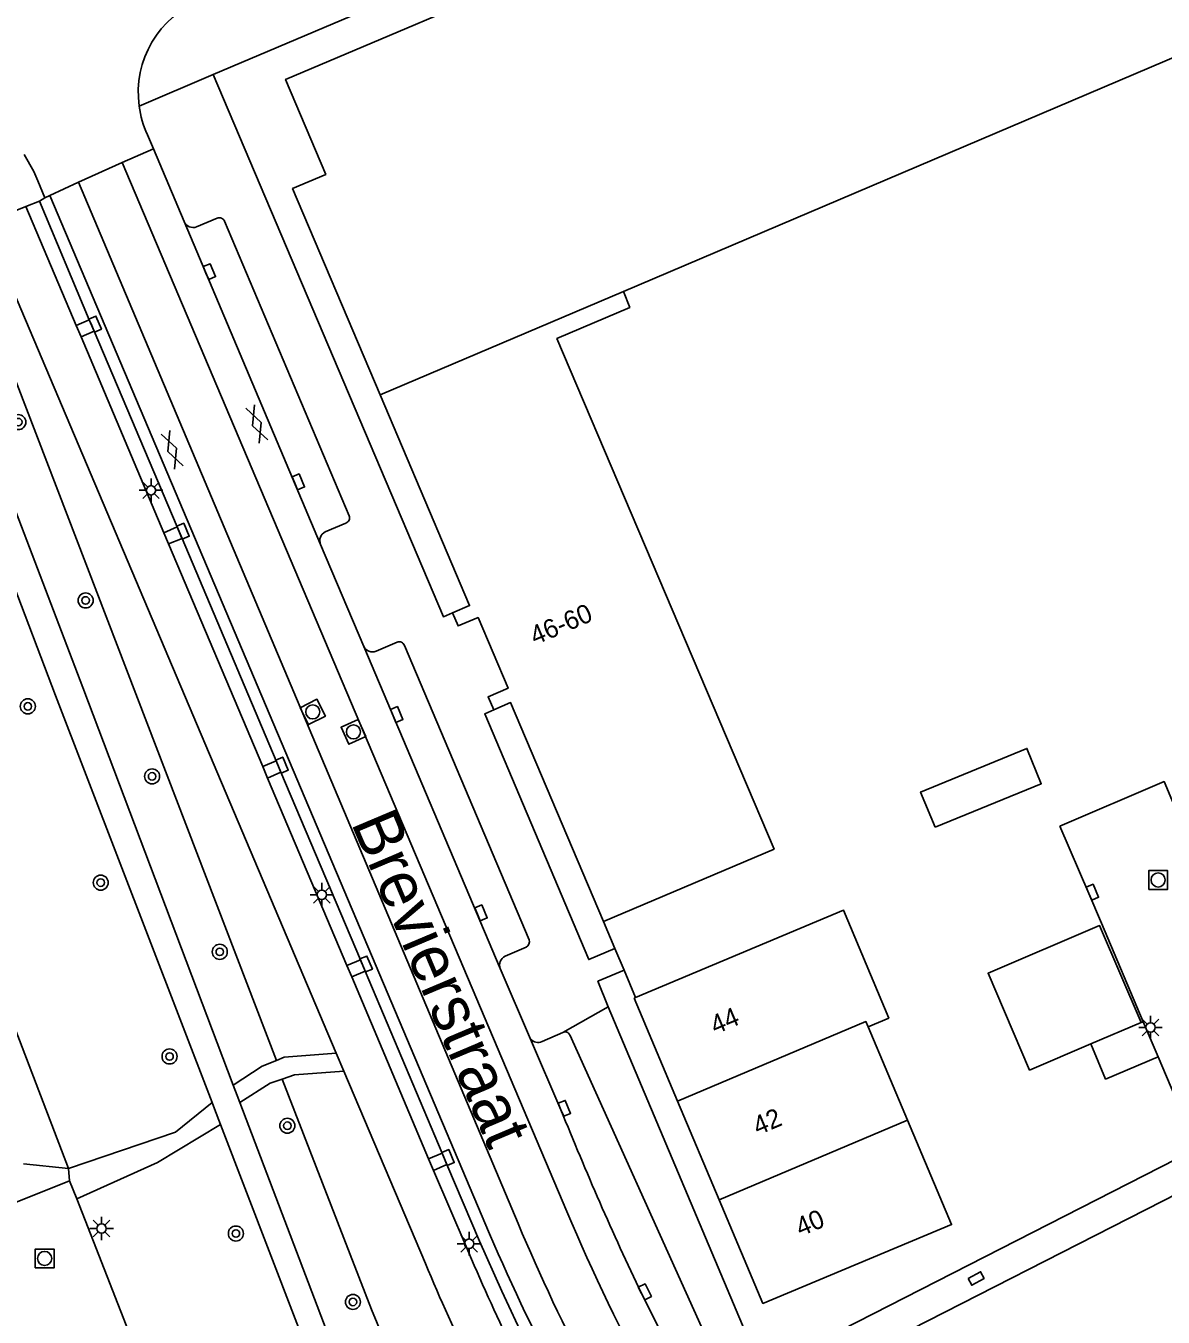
# Model space of a CAD drawing. Extents: x 136000 to 138005, y 398500 to 400500.
# Drawn here: x 137635.7 to 137696.2, y 399638.9 to 399707.5 of the extents above; entities that cross this region are included whole.
import ezdxf

# ---------------------------------------------------------------- set-up
doc = ezdxf.new("R2010")
doc.units = 0
for name, color, linetype in [('gg-afsc-hekwerk', 7, 'Continuous'), ('gg-afsc-muur', 7, 'Continuous'), ('gg-anno-huisnummerreeks BGT', 7, 'Continuous'), ('gg-anno-openbare ruimte label', 7, 'Continuous'), ('gg-bbg-bijgebouw', 7, 'Continuous'), ('gg-bbg-hoofdgebouw', 7, 'Continuous'), ('gg-bbg-tussenscheiding', 7, 'Continuous'), ('gg-knt-onverhard', 7, 'Continuous'), ('gg-knt-verharding', 7, 'Continuous'), ('gg-knt-verharding nz', 7, 'Continuous'), ('gt-grn-groengrens', 7, 'Continuous'), ('gt-grn-vlakafsluiter', 7, 'Continuous'), ('gt-grn-weggrens', 7, 'Continuous'), ('gt-symb-boom', 7, 'Continuous'), ('gt-symb-gesloten verharding', 7, 'Continuous'), ('gt-symb-kolk', 7, 'Continuous'), ('gt-symb-kolk center center', 7, 'Continuous'), ('gt-symb-lichtmast', 7, 'Continuous'), ('gt-symb-rioolschacht', 7, 'Continuous')]:
    doc.layers.add(name, color=color, linetype=linetype)

# ---------------------------------------------------------------- blocks, each defined once
blk = doc.blocks.new('gt0-KOLK')
at = {"layer": 'gt-symb-kolk'}
blk.add_lwpolyline([(0, 0), (0.375, 0), (0.375, 0.4), (-0.375, 0.4), (-0.375, 0), (0, 0)], dxfattribs=at)
blk = doc.blocks.new('gt0-LMAST')
at = {"layer": 'gt-symb-lichtmast'}
for p, q in [((-0.182, 0.173), (-0.447, 0.438)), ((-0.005, 0.246), (-0.005, 0.621)), ((0.172, 0.173), (0.437, 0.438)), ((-0.255, -0.004), (-0.63, -0.004)), ((-0.182, -0.181), (-0.447, -0.446)), ((-0.005, -0.254), (-0.005, -0.629)), ((0.437, -0.446), (0.172, -0.181)), ((0.245, -0.004), (0.62, -0.004))]:
    blk.add_line(p, q, dxfattribs=at)
blk.add_circle((-0.005, -0.004), 0.25, dxfattribs=at)
blk = doc.blocks.new('gt0-RS')
at = {"layer": 'gt-symb-rioolschacht'}
blk.add_lwpolyline([(-0.5, -0.5), (0.5, -0.5), (0.5, 0.5), (-0.5, 0.5)], close=True, dxfattribs=at)
blk.add_circle((0, 0), 0.375, dxfattribs=at)
blk = doc.blocks.new('gt0-KOLKCC')
at = {"layer": 'gt-symb-kolk center center'}
blk.add_lwpolyline([(-0.375, 0.2), (0.375, 0.2), (0.375, -0.2), (-0.375, -0.2)], close=True, dxfattribs=at)
blk = doc.blocks.new('gt0-GESVH1')
at = {"layer": 'gt-symb-gesloten verharding'}
for p, q in [((-0.992, -0.261), (0.008, 0.239)), ((0.008, -0.261), (-0.992, 0.239)), ((0.008, 0.239), (1.008, -0.261)), ((1.008, 0.239), (0.008, -0.261))]:
    blk.add_line(p, q, dxfattribs=at)
blk = doc.blocks.new('gt0-BOOM')
at = {"layer": 'gt-symb-boom'}
for radius in [0.4, 0.2]:
    blk.add_circle((0, 0), radius, dxfattribs=at)

msp = doc.modelspace()

# ---------------------------------------------------------------- linework, layer by layer
at = {"layer": 'gg-afsc-hekwerk'}
msp.add_line((137677.015, 399635.292), (137696.124, 399645.02), dxfattribs=at)
msp.add_lwpolyline([(137692.879, 399659.818), (137692.217, 399661.382), (137690.673, 399664.977)], dxfattribs=at)
at = {"layer": 'gg-afsc-muur'}
for p, q in [((137666.397, 399659.903), (137667.007, 399658.465)), ((137667.007, 399658.465), (137667.496, 399657.314)), ((137667.496, 399657.314), (137668.105, 399655.864))]:
    msp.add_line(p, q, dxfattribs=at)
at = {"layer": 'gg-bbg-bijgebouw'}
for p, q in [((137694.99, 399654.519), (137695.101, 399654.566)), ((137695.101, 399654.566), (137695.9, 399652.702))]:
    msp.add_line(p, q, dxfattribs=at)
for points in [[(137684.035, 399664.91), (137689.682, 399667.227), (137688.918, 399669.106), (137683.265, 399666.787), (137684.035, 399664.91)], [(137692.312, 399653.39), (137689.055, 399651.994), (137686.848, 399657.143), (137692.777, 399659.684), (137694.99, 399654.519)], [(137695.9, 399652.702), (137693.1, 399651.521), (137692.312, 399653.39)]]:
    msp.add_lwpolyline(points, dxfattribs=at)
at = {"layer": 'gg-bbg-hoofdgebouw'}
for p, q in [((137668.022, 399655.829), (137668.105, 399655.864)), ((137670.335, 399650.346), (137668.022, 399655.829)), ((137680.473, 399654.304), (137682.571, 399649.323)), ((137672.55, 399645.094), (137670.335, 399650.346))]:
    msp.add_line(p, q, dxfattribs=at)
for points in [[(137667.454, 399693.411), (137697.919, 399706.374), (137693.48, 399716.825), (137696.706, 399718.188), (137694.641, 399723.147), (137691.425, 399721.783), (137691.178, 399722.368), (137676.755, 399716.268)], [(137663.905, 399710.804), (137649.486, 399704.692), (137651.629, 399699.637), (137649.858, 399698.887), (137654.518, 399687.907)], [(137666.397, 399659.903), (137675.467, 399663.747), (137663.919, 399690.904), (137667.797, 399692.562), (137667.454, 399693.411)], [(137654.518, 399687.907), (137659.274, 399676.702), (137658.371, 399676.314)], [(137658.371, 399676.314), (137658.668, 399675.623), (137659.724, 399676.067), (137661.321, 399672.304), (137660.261, 399671.852), (137660.558, 399671.156)], [(137660.558, 399671.156), (137661.457, 399671.54), (137666.397, 399659.903)], [(137668.105, 399655.864), (137679.155, 399660.507), (137681.57, 399654.763), (137680.473, 399654.304)], [(137682.571, 399649.323), (137684.907, 399643.778), (137674.876, 399639.58), (137672.55, 399645.094)]]:
    msp.add_lwpolyline(points, dxfattribs=at)
at = {"layer": 'gg-bbg-tussenscheiding'}
for p, q in [((137667.454, 399693.411), (137654.518, 399687.907)), ((137692.312, 399653.39), (137694.99, 399654.519)), ((137672.55, 399645.094), (137682.571, 399649.323))]:
    msp.add_line(p, q, dxfattribs=at)
msp.add_lwpolyline([(137670.335, 399650.346), (137680.358, 399654.575), (137680.473, 399654.304)], dxfattribs=at)
at = {"layer": 'gg-knt-onverhard'}
for points in [[(137648.999, 399652.513), (137649.42, 399652.687), (137652.18, 399652.897)], [(137646.7, 399651.202), (137648.247, 399652.201), (137648.999, 399652.513)], [(137647.054, 399650.269), (137648.661, 399651.299), (137649.306, 399651.516)], [(137649.306, 399651.516), (137649.972, 399651.741), (137652.587, 399651.937)], [(137637.949, 399646.762), (137643.64, 399648.699), (137645.582, 399650.28)], [(137638.379, 399645.144), (137642.682, 399647.078), (137646.031, 399649.11)]]:
    msp.add_lwpolyline(points, dxfattribs=at)
at = {"layer": 'gg-knt-verharding'}
for p, q in [((137642.461, 399700.994), (137642.142, 399701.748)), ((137640.802, 399700.274), (137642.461, 399700.994)), ((137644.098, 399697.125), (137642.461, 399700.994)), ((137638.469, 399699.222), (137640.802, 399700.274)), ((137664.453, 399644.472), (137640.802, 399700.274)), ((137638.469, 399699.222), (137636.957, 399698.518)), ((137661.854, 399643.834), (137638.469, 399699.222)), ((137636.407, 399698.219), (137635.675, 399697.938)), ((137639.049, 399691.906), (137636.407, 399698.219)), ((137636.957, 399698.518), (137636.69, 399698.393)), ((137660.335, 399643.277), (137636.957, 399698.518)), ((137635.675, 399697.938), (137638.353, 399691.61)), ((137644.756, 399696.847), (137645.854, 399697.316)), ((137652.18, 399652.897), (137633.466, 399697.047)), ((137644.098, 399697.125), (137651.348, 399679.96)), ((137646.242, 399697.144), (137652.871, 399681.478)), ((137637.949, 399646.762), (137620.268, 399692.875)), ((137638.353, 399691.61), (137639.049, 399691.906)), ((137638.616, 399690.991), (137639.31, 399691.293)), ((137639.31, 399691.293), (137643.725, 399680.9)), ((137643.019, 399680.58), (137638.616, 399690.991)), ((137643.725, 399680.9), (137643.019, 399680.58)), ((137652.696, 399681.096), (137651.6, 399680.632)), ((137643.271, 399679.989), (137643.981, 399680.27)), ((137643.981, 399680.27), (137648.989, 399668.448)), ((137648.277, 399668.138), (137643.271, 399679.989)), ((137651.348, 399679.96), (137653.656, 399674.531)), ((137654.299, 399674.274), (137655.42, 399674.749)), ((137653.656, 399674.531), (137660.909, 399657.399)), ((137655.807, 399674.587), (137662.443, 399658.924)), ((137648.989, 399668.448), (137648.277, 399668.138)), ((137648.52, 399667.528), (137649.241, 399667.838)), ((137649.241, 399667.838), (137653.466, 399657.868)), ((137652.74, 399657.558), (137648.52, 399667.528)), ((137695.101, 399654.566), (137692.879, 399659.818)), ((137662.278, 399658.537), (137661.168, 399658.055)), ((137653.466, 399657.868), (137652.74, 399657.558)), ((137653.009, 399656.953), (137653.715, 399657.253)), ((137657.098, 399647.269), (137653.009, 399656.953)), ((137653.715, 399657.253), (137657.819, 399647.571)), ((137660.909, 399657.399), (137662.519, 399653.639)), ((137666.651, 399655.358), (137674.811, 399636.016)), ((137662.519, 399653.639), (137664.135, 399649.884)), ((137663.132, 399653.51), (137664.228, 399654)), ((137664.608, 399653.865), (137671.611, 399638.344)), ((137652.587, 399651.937), (137652.18, 399652.897)), ((137695.9, 399652.702), (137697.959, 399647.817)), ((137656.926, 399641.7), (137652.587, 399651.937)), ((137657.819, 399647.571), (137657.098, 399647.269)), ((137697.959, 399647.817), (137674.811, 399636.016)), ((137638.004, 399646.101), (137637.949, 399646.762)), ((137658.066, 399646.968), (137657.349, 399646.659)), ((137659.098, 399642.61), (137657.349, 399646.659)), ((137638.379, 399645.144), (137638.004, 399646.101)), ((137698.712, 399646.364), (137696.124, 399645.02)), ((137641.593, 399636.948), (137638.379, 399645.144)), ((137668.419, 399640.107), (137670.099, 399636.792))]:
    msp.add_line(p, q, dxfattribs=at)
for points in [[(137645.647, 399704.954), (137663.22, 399712.422), (137663.905, 399710.804)], [(137658.371, 399676.314), (137657.884, 399676.107), (137645.647, 399704.954)], [(137635.592, 399700.699), (137636.101, 399699.799), (137636.322, 399699.295), (137636.69, 399698.393)], [(137646.7, 399651.202), (137638.715, 399672.341), (137631.368, 399691.56), (137630.628, 399692.855)], [(137645.582, 399650.28), (137637.259, 399671.926), (137630.06, 399690.853), (137629.286, 399692.402)], [(137660.558, 399671.156), (137660.084, 399670.953), (137665.614, 399657.874), (137667.007, 399658.465)], [(137690.673, 399664.977), (137696.215, 399667.338), (137697.757, 399663.65), (137702.042, 399653.56), (137703.773, 399649.556), (137707.467, 399644.446), (137713.786, 399635.485), (137720.098, 399626.616), (137727.016, 399616.869), (137734.783, 399605.949)], [(137666.651, 399655.358), (137666.104, 399656.723), (137667.496, 399657.314)], [(137647.054, 399650.269), (137646.912, 399650.641), (137646.7, 399651.202)], [(137646.031, 399649.11), (137645.712, 399649.941), (137645.582, 399650.28)], [(137706.16, 399498.331), (137701.086, 399510.951), (137690.652, 399539.746), (137680.457, 399564.329), (137676.726, 399573.802), (137665.844, 399601.079), (137656.435, 399625.611), (137647.054, 399650.269)], [(137670.372, 399562.039), (137678.482, 399565.134), (137675.276, 399573.581), (137664.495, 399600.481), (137655.169, 399625.284), (137646.031, 399649.11)], [(137658.066, 399646.968), (137659.798, 399642.89), (137660.985, 399640.242), (137662.209, 399637.607)], [(137638.004, 399646.101), (137633.339, 399644.242), (137623.137, 399640.388), (137612.409, 399636.273), (137599.654, 399631.423), (137589.851, 399627.7), (137577.393, 399622.97), (137577.337, 399622.95)]]:
    msp.add_lwpolyline(points, dxfattribs=at)
for centre, radius, start, end in [((137646.985, 399703.979), 5.332, 111.74446, 187.58156), ((137646.966, 399703.971), 5.311, 187.52143, 204.7454), ((137645.964, 399697.041), 0.296, 20.37648, 111.8082), ((137644.571, 399697.328), 0.515, 203.20136, 290.99126), ((137652.613, 399681.365), 0.282, 287.18793, 23.5856), ((137651.848, 399680.156), 0.537, 117.47413, 201.41378), ((137655.539, 399674.491), 0.285, 19.79744, 114.77373), ((137654.111, 399674.737), 0.5, 204.3623, 292.06561), ((137662.144, 399658.823), 0.315, 295.09283, 18.72458), ((137661.38, 399657.592), 0.509, 114.59562, 202.31448), ((137664.353, 399653.75), 0.28, 24.3196, 116.56389), ((137662.917, 399654.01), 0.544, 222.96044, 293.27166), ((137820.855, 399712.727), 168.85, 201.85028, 205.47301), ((137758.1, 399683.639), 101.507, 202.69653, 214.73954), ((137765.676, 399687.622), 112.678, 202.8679, 207.4975), ((137793.002, 399701.065), 144.707, 203.53708, 207.21398), ((137751.675, 399681.202), 100.298, 202.6294, 205.97509), ((137758.601, 399684.252), 110.22, 202.70962, 209.082)]:
    msp.add_arc(centre, radius, start, end, dxfattribs=at)
at = {"layer": 'gg-knt-verharding nz'}
for p, q in [((137636.69, 399698.393), (137636.407, 399698.219)), ((137639.31, 399691.293), (137639.049, 399691.906)), ((137638.353, 399691.61), (137638.616, 399690.991)), ((137643.981, 399680.27), (137643.725, 399680.9)), ((137643.019, 399680.58), (137643.271, 399679.989)), ((137648.277, 399668.138), (137648.52, 399667.528)), ((137649.241, 399667.838), (137648.989, 399668.448)), ((137652.74, 399657.558), (137653.009, 399656.953)), ((137653.715, 399657.253), (137653.466, 399657.868)), ((137657.098, 399647.269), (137657.349, 399646.659)), ((137658.066, 399646.968), (137657.819, 399647.571))]:
    msp.add_line(p, q, dxfattribs=at)
at = {"layer": 'gt-grn-groengrens'}
for p, q in [((137632.134, 399696.466), (137648.999, 399652.513)), ((137649.306, 399651.516), (137654.064, 399639.261))]:
    msp.add_line(p, q, dxfattribs=at)
msp.add_arc((137759.012, 399681.629), 113.177, 201.98393, 214.81277, dxfattribs=at)
at = {"layer": 'gt-grn-vlakafsluiter'}
msp.add_line((137633.648, 399697.121), (137635.675, 399697.938), dxfattribs=at)
at = {"layer": 'gt-grn-weggrens'}
for p, q in [((137645.647, 399704.954), (137641.7, 399703.276)), ((137664.228, 399654), (137666.651, 399655.358)), ((137635.559, 399647.015), (137637.949, 399646.762))]:
    msp.add_line(p, q, dxfattribs=at)

# ---------------------------------------------------------------- block references
at = {"layer": 'gt-symb-boom'}
for p in [(137635.275, 399686.463), (137638.856, 399676.976), (137635.782, 399671.344), (137642.391, 399667.619), (137639.658, 399661.966), (137645.989, 399658.285), (137643.318, 399652.72), (137649.584, 399649.036), (137646.847, 399643.302), (137653.073, 399639.662)]:
    msp.add_blockref('gt0-BOOM', p, dxfattribs=at)
at = {"layer": 'gt-symb-gesloten verharding', "rotation": 111.0457408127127}
for p in [(137647.952, 399686.349), (137643.449, 399684.974)]:
    msp.add_blockref('gt0-GESVH1', p, dxfattribs=at)
at = {"layer": 'gt-symb-kolk'}
for p, rotation in [((137645.255, 399694.389), -67.0716156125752), ((137639.179, 399691.599), -66.98471975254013), ((137649.984, 399683.211), -67.23798067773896), ((137643.853, 399680.585), -67.3354425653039), ((137655.215, 399670.833), -66.98471975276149), ((137649.115, 399668.143), -67.21997521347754), ((137692.217, 399661.382), -67.05360677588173), ((137659.698, 399660.282), -67.21253503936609), ((137653.591, 399657.561), -67.34288929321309), ((137664.135, 399649.884), -67.37889358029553), ((137657.942, 399647.27), -67.23053967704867), ((137668.419, 399640.107), -63.120972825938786)]:
    msp.add_blockref('gt0-KOLK', p, dxfattribs=dict(at, rotation=rotation))
at = {"layer": 'gt-symb-kolk center center', "rotation": 28.61174774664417}
msp.add_blockref('gt0-KOLKCC', (137686.217, 399640.91), dxfattribs=at)
at = {"layer": 'gt-symb-lichtmast'}
for p in [(137642.337, 399682.838), (137651.421, 399661.327), (137695.498, 399654.269), (137639.709, 399643.569), (137659.252, 399642.765)]:
    msp.add_blockref('gt0-LMAST', p, dxfattribs=at)
at = {"layer": 'gt-symb-rioolschacht'}
for p, rotation in [((137650.933, 399671.048), -63.06684041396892), ((137653.101, 399669.986), 114.51474799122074)]:
    msp.add_blockref('gt0-RS', p, dxfattribs=dict(at, rotation=rotation))
for p in [(137695.896, 399662.109), (137636.675, 399641.976)]:
    msp.add_blockref('gt0-RS', p, dxfattribs=at)

# ---------------------------------------------------------------- texts
at = {"layer": 'gg-anno-huisnummerreeks BGT'}
for s, rotation, p in [('46-60', 23, (137662.756, 399674.59)), ('44', 22.9, (137672.342, 399653.879)), ('42', 22.9, (137674.606, 399648.511)), ('40', 22.9, (137676.877, 399643.129))]:
    msp.add_text(s, height=1, rotation=rotation, dxfattribs=at).set_placement(p)
at = {"layer": 'gg-anno-openbare ruimte label'}
msp.add_text('Brevierstraat', height=2.5, rotation=292.9, dxfattribs=at).set_placement((137652.953, 399665.152))

doc.saveas('drawing.dxf')
